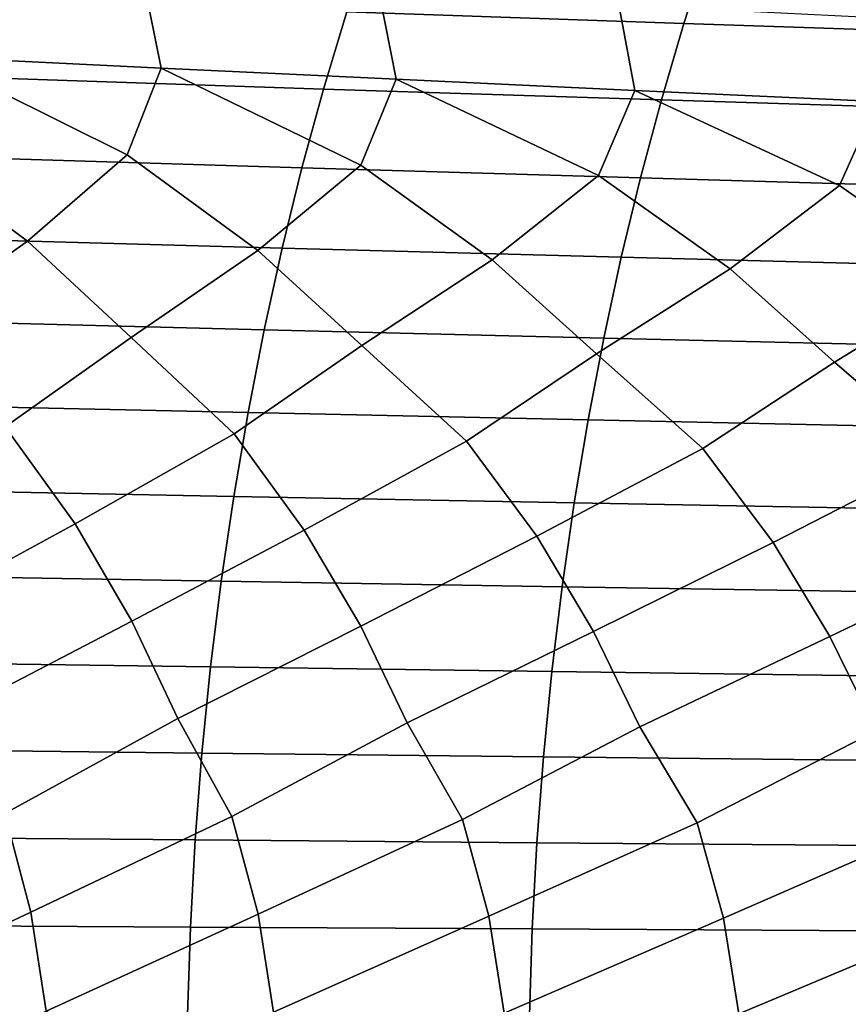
# Model space of a CAD drawing. Header units: metres. Extents: x -240 to 45, y -77 to 27.
# Tile 556 of 656: x -162.95 to -158.18, y 0.56 to 6.23. Entities that reach past the tile are written whole.
import ezdxf

# ---------------------------------------------------------------- set-up
doc = ezdxf.new("R2010")
doc.units = ezdxf.units.M
doc.layers.add('solid_102011X2', color=7, linetype='CONTINUOUS')

msp = doc.modelspace()

# ---------------------------------------------------------------- linework, layer by layer
at = {"layer": 'solid_102011X2'}
for points in [[(-158.982834, 6.638249, 356.906921), (-160.918839, 6.710283, 355.742462), (-161.062546, 6.275152, 355.95224), (-159.122147, 6.2078, 357.116516)], [(-157.0336, 6.567514, 358.045013), (-158.982834, 6.638249, 356.906921), (-159.122147, 6.2078, 357.116516), (-157.168549, 6.141664, 358.254333)], [(-162.233459, 6.453921, 324.753326), (-162.131226, 5.950884, 324.509399), (-163.463394, 6.016063, 323.099609), (-163.57045, 6.524618, 323.344604)], [(-160.875641, 6.38369, 326.143127), (-160.778198, 5.88613, 325.900299), (-162.131226, 5.950884, 324.509399), (-162.233459, 6.453921, 324.753326)], [(-159.496872, 6.313978, 327.513947), (-159.404144, 5.821849, 327.272278), (-160.778198, 5.88613, 325.900299), (-160.875641, 6.38369, 326.143127)], [(-161.062546, 6.275152, 355.95224), (-162.989502, 6.343685, 354.761902), (-163.12764, 5.894018, 354.957642), (-161.196533, 5.830351, 356.147797)], [(-158.097397, 6.244838, 328.865387), (-158.009323, 5.758092, 328.624939), (-159.404144, 5.821849, 327.272278), (-159.496872, 6.313978, 327.513947)], [(-159.122147, 6.2078, 357.116516), (-161.062546, 6.275152, 355.95224), (-161.196533, 5.830351, 356.147797), (-159.252014, 5.767783, 357.311859)], [(-157.168549, 6.141664, 358.254333), (-159.122147, 6.2078, 357.116516), (-159.252014, 5.767783, 357.311859), (-157.294342, 5.706345, 358.449493)], [(-162.901169, 4.954382, 323.073059), (-163.652405, 5.510543, 322.56366), (-163.463394, 6.016063, 323.099609), (-162.327362, 5.450829, 323.98053)], [(-162.327362, 5.450829, 323.98053), (-163.463394, 6.016063, 323.099609), (-162.131226, 5.950884, 324.509399)], [(-161.573975, 4.900742, 324.476868), (-162.327362, 5.450829, 323.98053), (-162.131226, 5.950884, 324.509399), (-160.9814, 5.391489, 325.378479)], [(-160.9814, 5.391489, 325.378479), (-162.131226, 5.950884, 324.509399), (-160.778198, 5.88613, 325.900299)], [(-161.196533, 5.830351, 356.147797), (-163.12764, 5.894018, 354.957642), (-163.255508, 5.435264, 355.138824), (-161.320557, 5.376559, 356.328857)], [(-160.225845, 4.847454, 325.861877), (-160.9814, 5.391489, 325.378479), (-160.778198, 5.88613, 325.900299), (-159.614334, 5.33257, 326.757507)], [(-159.614334, 5.33257, 326.757507), (-160.778198, 5.88613, 325.900299), (-159.404144, 5.821849, 327.272278)], [(-159.252014, 5.767783, 357.311859), (-161.196533, 5.830351, 356.147797), (-161.320557, 5.376559, 356.328857), (-159.372238, 5.318869, 357.492737)], [(-158.856689, 4.794562, 327.228088), (-159.614334, 5.33257, 326.757507), (-159.404144, 5.821849, 327.272278), (-158.226273, 5.274117, 328.11734)], [(-158.226273, 5.274117, 328.11734), (-159.404144, 5.821849, 327.272278), (-158.009323, 5.758092, 328.624939)], [(-157.294342, 5.706345, 358.449493), (-159.252014, 5.767783, 357.311859), (-159.372238, 5.318869, 357.492737), (-157.410797, 5.26222, 358.630157)], [(-157.466812, 4.742105, 328.575012), (-158.226273, 5.274117, 328.11734), (-158.009323, 5.758092, 328.624939), (-156.817642, 5.216175, 329.457367)], [(-163.611328, 4.44901, 322.031494), (-164.207657, 5.008335, 321.650513), (-163.652405, 5.510543, 322.56366), (-162.901169, 4.954382, 323.073059)], [(-162.303604, 4.401108, 323.443909), (-162.901169, 4.954382, 323.073059), (-162.327362, 5.450829, 323.98053), (-161.573975, 4.900742, 324.476868)], [(-161.320557, 5.376559, 356.328857), (-163.255508, 5.435264, 355.138824), (-163.37294, 4.968133, 355.305237), (-161.434448, 4.91448, 356.495087)], [(-160.975174, 4.353496, 324.837646), (-161.573975, 4.900742, 324.476868), (-160.9814, 5.391489, 325.378479), (-160.225845, 4.847454, 325.861877)], [(-159.372238, 5.318869, 357.492737), (-161.320557, 5.376559, 356.328857), (-161.434448, 4.91448, 356.495087), (-159.482635, 4.861754, 357.658813)], [(-159.625809, 4.306208, 326.212769), (-160.225845, 4.847454, 325.861877), (-159.614334, 5.33257, 326.757507), (-158.856689, 4.794562, 327.228088)], [(-157.410797, 5.26222, 358.630157), (-159.372238, 5.318869, 357.492737), (-159.482635, 4.861754, 357.658813), (-157.517746, 4.809982, 358.796051)], [(-158.255524, 4.259282, 327.569092), (-158.856689, 4.794562, 327.228088), (-158.226273, 5.274117, 328.11734), (-157.466812, 4.742105, 328.575012)], [(-163.029266, 3.887098, 322.425262), (-163.611328, 4.44901, 322.031494), (-162.901169, 4.954382, 323.073059), (-162.303604, 4.401108, 323.443909)], [(-161.434448, 4.91448, 356.495087), (-163.37294, 4.968133, 355.305237), (-163.479736, 4.49335, 355.456573), (-161.53804, 4.444829, 356.646271)], [(-161.711517, 3.845006, 323.836456), (-162.303604, 4.401108, 323.443909), (-161.573975, 4.900742, 324.476868), (-160.975174, 4.353496, 324.837646)], [(-159.482635, 4.861754, 357.658813), (-161.434448, 4.91448, 356.495087), (-161.53804, 4.444829, 356.646271), (-159.583038, 4.397147, 357.809845)], [(-160.372787, 3.80318, 325.228882), (-160.975174, 4.353496, 324.837646), (-160.225845, 4.847454, 325.861877), (-159.625809, 4.306208, 326.212769)], [(-157.517746, 4.809982, 358.796051), (-159.482635, 4.861754, 357.658813), (-159.583038, 4.397147, 357.809845), (-157.615005, 4.350329, 358.94693)], [(-159.012878, 3.761652, 326.602539), (-159.625809, 4.306208, 326.212769), (-158.856689, 4.794562, 327.228088), (-158.255524, 4.259282, 327.569092)], [(-157.631958, 3.720455, 327.957092), (-158.255524, 4.259282, 327.569092), (-157.466812, 4.742105, 328.575012), (-156.864731, 4.212755, 328.905975)], [(-161.53804, 4.444829, 356.646271), (-163.479736, 4.49335, 355.456573), (-163.575729, 4.011639, 355.59259), (-161.631134, 3.968323, 356.782166)], [(-159.583038, 4.397147, 357.809845), (-161.53804, 4.444829, 356.646271), (-161.631134, 3.968323, 356.782166), (-159.673294, 3.925758, 357.945618)], [(-162.62674, 3.328068, 322.653442), (-163.029266, 3.887098, 322.425262), (-162.303604, 4.401108, 323.443909), (-161.711517, 3.845006, 323.836456)], [(-157.615005, 4.350329, 358.94693), (-159.583038, 4.397147, 357.809845), (-159.673294, 3.925758, 357.945618), (-157.702423, 3.883964, 359.08255)], [(-161.308533, 3.292046, 324.058044), (-161.711517, 3.845006, 323.836456), (-160.975174, 4.353496, 324.837646), (-160.372787, 3.80318, 325.228882)], [(-159.969345, 3.256257, 325.44397), (-160.372787, 3.80318, 325.228882), (-159.625809, 4.306208, 326.212769), (-159.012878, 3.761652, 326.602539)], [(-158.608994, 3.22073, 326.811188), (-159.012878, 3.761652, 326.602539), (-158.255524, 4.259282, 327.569092), (-157.631958, 3.720455, 327.957092)], [(-161.631134, 3.968323, 356.782166), (-163.575729, 4.011639, 355.59259), (-163.660767, 3.523747, 355.713104), (-161.713638, 3.485703, 356.902588)], [(-159.673294, 3.925758, 357.945618), (-161.631134, 3.968323, 356.782166), (-161.713638, 3.485703, 356.902588), (-159.75325, 3.448318, 358.065918)], [(-157.702423, 3.883964, 359.08255), (-159.673294, 3.925758, 357.945618), (-159.75325, 3.448318, 358.065918), (-157.779877, 3.41161, 359.202728)], [(-163.598053, 2.798246, 321.412201), (-163.924164, 3.364295, 321.230133), (-163.029266, 3.887098, 322.425262), (-162.62674, 3.328068, 322.653442)], [(-162.300369, 2.768122, 322.8302), (-162.62674, 3.328068, 322.653442), (-161.711517, 3.845006, 323.836456), (-161.308533, 3.292046, 324.058044)], [(-160.981918, 2.738173, 324.229523), (-161.308533, 3.292046, 324.058044), (-160.372787, 3.80318, 325.228882), (-159.969345, 3.256257, 325.44397)], [(-159.642456, 2.708421, 325.610291), (-159.969345, 3.256257, 325.44397), (-159.012878, 3.761652, 326.602539), (-158.608994, 3.22073, 326.811188)], [(-158.281876, 2.67889, 326.972351), (-158.608994, 3.22073, 326.811188), (-157.631958, 3.720455, 327.957092), (-157.227783, 3.185491, 328.15921)], [(-161.713638, 3.485703, 356.902588), (-163.660767, 3.523747, 355.713104), (-163.734756, 3.030428, 355.817932), (-161.785385, 2.997712, 357.007324)], [(-159.75325, 3.448318, 358.065918), (-161.713638, 3.485703, 356.902588), (-161.785385, 2.997712, 357.007324), (-159.822815, 2.965563, 358.170532)], [(-157.779877, 3.41161, 359.202728), (-159.75325, 3.448318, 358.065918), (-159.822815, 2.965563, 358.170532), (-157.84726, 2.933997, 359.30722)], [(-163.332245, 2.23101, 321.559692), (-163.598053, 2.798246, 321.412201), (-162.62674, 3.328068, 322.653442), (-162.300369, 2.768122, 322.8302)], [(-162.034378, 2.206999, 322.973328), (-162.300369, 2.768122, 322.8302), (-161.308533, 3.292046, 324.058044), (-160.981918, 2.738173, 324.229523)], [(-160.715698, 2.183128, 324.368408), (-160.981918, 2.738173, 324.229523), (-159.969345, 3.256257, 325.44397), (-159.642456, 2.708421, 325.610291)], [(-159.376007, 2.159418, 325.744965), (-159.642456, 2.708421, 325.610291), (-158.608994, 3.22073, 326.811188), (-158.281876, 2.67889, 326.972351)], [(-158.015259, 2.135886, 327.102814), (-158.281876, 2.67889, 326.972351), (-157.227783, 3.185491, 328.15921), (-156.900543, 2.649603, 328.315186)], [(-161.785385, 2.997712, 357.007324), (-163.734756, 3.030428, 355.817932), (-163.797531, 2.532437, 355.906891), (-161.846283, 2.505099, 357.096191)], [(-159.822815, 2.965563, 358.170532), (-161.785385, 2.997712, 357.007324), (-161.846283, 2.505099, 357.096191), (-159.881836, 2.478235, 358.259338)], [(-157.84726, 2.933997, 359.30722), (-159.822815, 2.965563, 358.170532), (-159.881836, 2.478235, 358.259338), (-157.904434, 2.451858, 359.395935)], [(-163.03154, 1.661509, 321.777893), (-163.332245, 2.23101, 321.559692), (-162.300369, 2.768122, 322.8302), (-162.034378, 2.206999, 322.973328)], [(-161.724258, 1.643518, 323.195099), (-162.034378, 2.206999, 322.973328), (-160.981918, 2.738173, 324.229523), (-160.715698, 2.183128, 324.368408)], [(-160.395905, 1.625636, 324.593567), (-160.715698, 2.183128, 324.368408), (-159.642456, 2.708421, 325.610291), (-159.376007, 2.159418, 325.744965)], [(-159.046265, 1.607877, 325.973328), (-159.376007, 2.159418, 325.744965), (-158.281876, 2.67889, 326.972351), (-158.015259, 2.135886, 327.102814)], [(-161.846283, 2.505099, 357.096191), (-163.797531, 2.532437, 355.906891), (-163.849045, 2.030545, 355.979858), (-161.89624, 2.008626, 357.169098)], [(-159.881836, 2.478235, 358.259338), (-161.846283, 2.505099, 357.096191), (-161.89624, 2.008626, 357.169098), (-159.930267, 1.987087, 358.332184)], [(-157.904434, 2.451858, 359.395935), (-159.881836, 2.478235, 358.259338), (-159.930267, 1.987087, 358.332184), (-157.95134, 1.965939, 359.468689)], [(-162.880356, 1.093028, 321.864014), (-163.03154, 1.661509, 321.777893), (-162.034378, 2.206999, 322.973328), (-161.724258, 1.643518, 323.195099)], [(-161.572906, 1.081195, 323.278748), (-161.724258, 1.643518, 323.195099), (-160.715698, 2.183128, 324.368408), (-160.395905, 1.625636, 324.593567)], [(-160.24437, 1.069433, 324.674744), (-160.395905, 1.625636, 324.593567), (-159.376007, 2.159418, 325.744965), (-159.046265, 1.607877, 325.973328)], [(-158.894562, 1.057754, 326.052063), (-159.046265, 1.607877, 325.973328), (-158.015259, 2.135886, 327.102814), (-157.675385, 1.590256, 327.334106)], [(-161.89624, 2.008626, 357.169098), (-163.849045, 2.030545, 355.979858), (-163.889175, 1.525525, 356.036743), (-161.935165, 1.509058, 357.225952)], [(-159.930267, 1.987087, 358.332184), (-161.89624, 2.008626, 357.169098), (-161.935165, 1.509058, 357.225952), (-159.968002, 1.492877, 358.388947)], [(-157.95134, 1.965939, 359.468689), (-159.930267, 1.987087, 358.332184), (-159.968002, 1.492877, 358.388947), (-157.9879, 1.47699, 359.525391)], [(-163.03154, 1.661509, 321.777893), (-162.880356, 1.093028, 321.864014), (-164.078964, 0.529859, 320.48175), (-164.166992, 1.104925, 320.430542)], [(-161.724258, 1.643518, 323.195099), (-161.572906, 1.081195, 323.278748), (-162.792252, 0.524155, 321.913757), (-162.880356, 1.093028, 321.864014)], [(-160.395905, 1.625636, 324.593567), (-160.24437, 1.069433, 324.674744), (-161.484695, 0.51848, 323.327026), (-161.572906, 1.081195, 323.278748)], [(-159.046265, 1.607877, 325.973328), (-158.894562, 1.057754, 326.052063), (-160.156067, 0.512841, 324.721619), (-160.24437, 1.069433, 324.674744)], [(-157.675385, 1.590256, 327.334106), (-157.52356, 1.046165, 327.410431), (-158.806152, 0.507241, 326.097534), (-158.894562, 1.057754, 326.052063)], [(-161.935165, 1.509058, 357.225952), (-163.889175, 1.525525, 356.036743), (-163.917877, 1.018154, 356.077423), (-161.963013, 1.007164, 357.266571)], [(-159.968002, 1.492877, 358.388947), (-161.935165, 1.509058, 357.225952), (-161.963013, 1.007164, 357.266571), (-159.99498, 0.996365, 358.429535)], [(-157.9879, 1.47699, 359.525391), (-159.968002, 1.492877, 358.388947), (-159.99498, 0.996365, 358.429535), (-158.014038, 0.985762, 359.565948)], [(-162.880356, 1.093028, 321.864014), (-162.792252, 0.524155, 321.913757), (-163.880402, 0, 320.691132), (-164.078964, 0.529859, 320.48175)], [(-161.572906, 1.081195, 323.278748), (-161.484695, 0.51848, 323.327026), (-162.01889, 0, 322.740845), (-162.792252, 0.524155, 321.913757)], [(-160.24437, 1.069433, 324.674744), (-160.156067, 0.512841, 324.721619), (-161.080627, 0, 323.741943), (-161.484695, 0.51848, 323.327026)], [(-158.894562, 1.057754, 326.052063), (-158.806152, 0.507241, 326.097534), (-160.156067, 0.512841, 324.721619)], [(-157.52356, 1.046165, 327.410431), (-157.435089, 0.501685, 327.454468), (-158.222702, 0, 326.667053), (-158.806152, 0.507241, 326.097534)], [(-161.963013, 1.007164, 357.266571), (-163.917877, 1.018154, 356.077423), (-163.93512, 0.509214, 356.101837), (-161.979736, 0.503718, 357.290985)], [(-159.99498, 0.996365, 358.429535), (-161.963013, 1.007164, 357.266571), (-161.979736, 0.503718, 357.290985), (-160.0112, 0.498317, 358.453918)], [(-158.014038, 0.985762, 359.565948), (-159.99498, 0.996365, 358.429535), (-160.0112, 0.498317, 358.453918), (-158.029739, 0.493014, 359.590302)]]:
    msp.add_3dface(points, dxfattribs=at)

doc.saveas('drawing.dxf')
